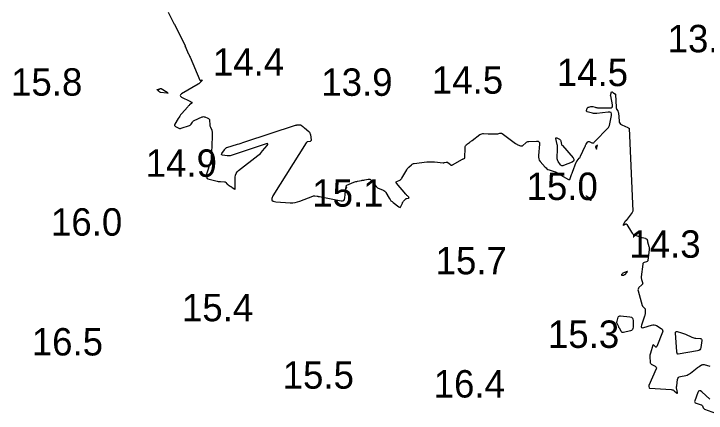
# Model space of a CAD drawing. Extents: x 3040093 to 3056816, y 408076 to 509144.
# Drawn here: x 3044787 to 3044913.4, y 435077.3 to 435150.1 of the extents above; entities that cross this region are included whole.
import ezdxf

# ---------------------------------------------------------------- set-up
doc = ezdxf.new("R2010")
doc.units = 0
doc.layers.add('V-CHAN-CONT-EL15', color=7, linetype='Continuous')
doc.layers.add('V-TOPO-SOUN-0810', color=7, linetype='Continuous')

msp = doc.modelspace()

# ---------------------------------------------------------------- linework, layer by layer
at = {"layer": 'V-CHAN-CONT-EL15'}
for points in [[(3044815.18, 435150.41), (3044816.2, 435148.34), (3044816.21, 435148.33), (3044816.22, 435148.32), (3044816.24, 435148.31), (3044816.25, 435148.3), (3044816.31, 435148.26), (3044816.33, 435148.25), (3044816.34, 435148.24), (3044816.35, 435148.23), (3044816.36, 435148.22), (3044818.3, 435144.27), (3044818.31, 435144.27), (3044818.3, 435144.26), (3044818.3, 435144.25), (3044818.29, 435144.25), (3044818.26, 435144.23), (3044818.25, 435144.22), (3044818.25, 435144.22), (3044818.25, 435144.21), (3044818.25, 435144.2), (3044818.35, 435144.03), (3044818.36, 435144), (3044818.38, 435143.96), (3044818.4, 435143.93), (3044818.41, 435143.9), (3044818.86, 435142.92), (3044818.94, 435142.74), (3044819.02, 435142.56), (3044819.09, 435142.39), (3044819.17, 435142.21), (3044820.98, 435138.01), (3044821, 435137.97), (3044821.03, 435137.96), (3044821.06, 435137.95), (3044821.09, 435137.96), (3044821.29, 435138.05), (3044821.31, 435138.06), (3044821.32, 435138.06), (3044821.34, 435138.06), (3044821.35, 435138.05), (3044821.41, 435138), (3044821.42, 435137.99), (3044821.43, 435137.97), (3044821.42, 435137.96), (3044821.41, 435137.95), (3044820.91, 435137.47), (3044820.89, 435137.46), (3044820.87, 435137.44), (3044820.85, 435137.43), (3044820.83, 435137.42), (3044820.75, 435137.37), (3044820.74, 435137.36), (3044820.72, 435137.34), (3044820.7, 435137.33), (3044820.68, 435137.32), (3044817.61, 435135.52), (3044817.42, 435135.37), (3044817.36, 435135.23), (3044817.43, 435135.09), (3044817.63, 435134.95), (3044819.13, 435134.2), (3044819.18, 435134.18), (3044819.22, 435134.15), (3044819.27, 435134.13), (3044819.31, 435134.1), (3044819.49, 435133.99), (3044819.53, 435133.96), (3044819.54, 435133.93), (3044819.53, 435133.89), (3044819.5, 435133.86), (3044819.07, 435133.5), (3044818.99, 435133.42), (3044818.91, 435133.35), (3044818.83, 435133.27), (3044818.76, 435133.19), (3044817.62, 435131.89), (3044817.45, 435131.69), (3044817.3, 435131.49), (3044817.16, 435131.28), (3044817.02, 435131.06), (3044816.39, 435129.99), (3044816.34, 435129.87), (3044816.35, 435129.76), (3044816.4, 435129.67), (3044816.5, 435129.6), (3044817.01, 435129.32), (3044817.14, 435129.26), (3044817.27, 435129.24), (3044817.41, 435129.24), (3044817.54, 435129.27), (3044819.08, 435129.77), (3044819.18, 435129.81), (3044819.26, 435129.87), (3044819.34, 435129.93), (3044819.4, 435130.02), (3044819.62, 435130.38), (3044819.68, 435130.47), (3044819.75, 435130.54), (3044819.83, 435130.6), (3044819.92, 435130.65), (3044821.36, 435131.31), (3044821.49, 435131.36), (3044821.63, 435131.38), (3044821.76, 435131.37), (3044821.9, 435131.33), (3044822.44, 435131.1), (3044822.56, 435131.03), (3044822.65, 435130.94), (3044822.71, 435130.83), (3044822.73, 435130.7), (3044822.77, 435129.94), (3044822.79, 435129.81), (3044822.81, 435129.68), (3044822.85, 435129.55), (3044822.9, 435129.43), (3044823.13, 435128.93), (3044823.18, 435128.81), (3044823.21, 435128.68), (3044823.23, 435128.55), (3044823.23, 435128.41), (3044823.19, 435127.1), (3044823.18, 435126.83), (3044823.17, 435126.57), (3044823.16, 435126.31), (3044823.14, 435126.04), (3044823.03, 435123.88), (3044823.02, 435123.82), (3044823.02, 435123.76), (3044823.01, 435123.7), (3044823.01, 435123.64), (3044822.98, 435123.39), (3044822.97, 435123.33), (3044822.96, 435123.27), (3044822.94, 435123.21), (3044822.92, 435123.15), (3044822.2, 435120.87), (3044822.18, 435120.8), (3044822.17, 435120.72), (3044822.17, 435120.64), (3044822.18, 435120.56), (3044822.23, 435120.25), (3044822.25, 435120.18), (3044822.28, 435120.12), (3044822.34, 435120.08), (3044822.4, 435120.05), (3044824.13, 435119.61), (3044824.28, 435119.57), (3044824.43, 435119.55), (3044824.58, 435119.53), (3044824.73, 435119.52), (3044825.49, 435119.48), (3044825.56, 435119.48), (3044825.63, 435119.45), (3044825.68, 435119.42), (3044825.73, 435119.37), (3044825.92, 435119.15), (3044825.97, 435119.09), (3044826.02, 435119.04), (3044826.08, 435119), (3044826.14, 435118.95), (3044826.49, 435118.72), (3044826.57, 435118.66), (3044826.64, 435118.61), (3044826.72, 435118.56), (3044826.8, 435118.5), (3044827.24, 435118.2), (3044827.33, 435118.15), (3044827.39, 435118.16), (3044827.43, 435118.21), (3044827.44, 435118.3), (3044827.43, 435120.33), (3044827.46, 435120.69), (3044827.57, 435121.01), (3044827.76, 435121.29), (3044828.02, 435121.54), (3044831.53, 435124.26), (3044831.78, 435124.46), (3044832.01, 435124.67), (3044832.23, 435124.9), (3044832.43, 435125.13), (3044833.23, 435126.11), (3044833.37, 435126.31), (3044833.38, 435126.42), (3044833.27, 435126.45), (3044833.04, 435126.39), (3044826.66, 435124.29), (3044826.48, 435124.25), (3044826.3, 435124.22), (3044826.11, 435124.22), (3044825.93, 435124.23), (3044825.1, 435124.37), (3044824.98, 435124.4), (3044824.92, 435124.46), (3044824.92, 435124.55), (3044824.98, 435124.67), (3044825.45, 435125.34), (3044825.48, 435125.38), (3044825.51, 435125.42), (3044825.54, 435125.45), (3044825.57, 435125.49), (3044825.7, 435125.63), (3044825.74, 435125.67), (3044825.77, 435125.69), (3044825.82, 435125.72), (3044825.86, 435125.73), (3044827.82, 435126.33), (3044828.16, 435126.44), (3044828.5, 435126.55), (3044828.84, 435126.66), (3044829.18, 435126.77), (3044838.4, 435129.81), (3044838.49, 435129.83), (3044838.58, 435129.85), (3044838.68, 435129.87), (3044838.77, 435129.87), (3044839.16, 435129.89), (3044839.25, 435129.88), (3044839.33, 435129.86), (3044839.41, 435129.83), (3044839.48, 435129.79), (3044839.76, 435129.58), (3044839.83, 435129.52), (3044839.9, 435129.47), (3044839.97, 435129.41), (3044840.04, 435129.35), (3044840.84, 435128.65), (3044840.96, 435128.52), (3044841.06, 435128.37), (3044841.13, 435128.21), (3044841.17, 435128.03), (3044841.28, 435127.12), (3044841.28, 435127.03), (3044841.25, 435126.95), (3044841.19, 435126.9), (3044841.1, 435126.87), (3044840.68, 435126.8), (3044840.58, 435126.77), (3044840.5, 435126.72), (3044840.42, 435126.66), (3044840.36, 435126.58), (3044834.29, 435116.91), (3044834.09, 435116.47), (3044834.12, 435116.14), (3044834.37, 435115.93), (3044834.85, 435115.84), (3044837.48, 435115.68), (3044837.93, 435115.67), (3044838.37, 435115.72), (3044838.81, 435115.81), (3044839.23, 435115.96), (3044841.58, 435116.89), (3044841.68, 435116.92), (3044841.77, 435116.94), (3044841.87, 435116.94), (3044841.98, 435116.93), (3044842.38, 435116.87), (3044842.48, 435116.85), (3044842.59, 435116.84), (3044842.69, 435116.82), (3044842.79, 435116.8), (3044846.73, 435116.02), (3044847.01, 435116.01), (3044847.22, 435116.09), (3044847.36, 435116.27), (3044847.43, 435116.54), (3044847.62, 435118.42), (3044847.63, 435118.44), (3044847.64, 435118.45), (3044847.65, 435118.45), (3044847.67, 435118.45), (3044847.75, 435118.4), (3044847.76, 435118.39), (3044847.77, 435118.39), (3044847.78, 435118.4), (3044847.77, 435118.42), (3044847.7, 435118.71), (3044847.7, 435118.77), (3044847.71, 435118.81), (3044847.74, 435118.84), (3044847.79, 435118.87), (3044849.1, 435119.4), (3044849.26, 435119.46), (3044849.43, 435119.52), (3044849.59, 435119.56), (3044849.76, 435119.6), (3044850.46, 435119.74), (3044850.61, 435119.77), (3044850.77, 435119.8), (3044850.92, 435119.82), (3044851.08, 435119.85), (3044851.69, 435119.97), (3044851.84, 435119.98), (3044851.97, 435119.95), (3044852.09, 435119.89), (3044852.2, 435119.78), (3044853.13, 435118.64), (3044853.25, 435118.51), (3044853.39, 435118.4), (3044853.54, 435118.31), (3044853.71, 435118.24), (3044854.41, 435117.99), (3044854.57, 435117.91), (3044854.71, 435117.81), (3044854.83, 435117.69), (3044854.94, 435117.54), (3044855.55, 435116.48), (3044855.69, 435116.26), (3044855.85, 435116.05), (3044856.04, 435115.87), (3044856.24, 435115.7), (3044857.3, 435114.9), (3044857.41, 435114.84), (3044857.5, 435114.83), (3044857.58, 435114.88), (3044857.65, 435114.99), (3044857.93, 435115.6), (3044857.98, 435115.69), (3044858.03, 435115.78), (3044858.09, 435115.86), (3044858.16, 435115.94), (3044858.46, 435116.29), (3044858.52, 435116.34), (3044858.58, 435116.39), (3044858.65, 435116.42), (3044858.73, 435116.45), (3044859.05, 435116.52), (3044859.12, 435116.54), (3044859.15, 435116.57), (3044859.14, 435116.62), (3044859.1, 435116.67), (3044858.84, 435116.96), (3044858.77, 435117.02), (3044858.71, 435117.09), (3044858.65, 435117.16), (3044858.59, 435117.23), (3044856.84, 435119.22), (3044856.77, 435119.32), (3044856.76, 435119.41), (3044856.81, 435119.49), (3044856.91, 435119.56), (3044857.44, 435119.8), (3044857.56, 435119.87), (3044857.67, 435119.95), (3044857.77, 435120.05), (3044857.85, 435120.17), (3044858.75, 435121.7), (3044858.83, 435121.83), (3044858.92, 435121.95), (3044859.02, 435122.07), (3044859.13, 435122.18), (3044859.58, 435122.61), (3044859.7, 435122.7), (3044859.82, 435122.77), (3044859.96, 435122.82), (3044860.11, 435122.85), (3044862.37, 435123.11), (3044862.49, 435123.12), (3044862.61, 435123.13), (3044862.73, 435123.13), (3044862.85, 435123.13), (3044863.33, 435123.13), (3044863.45, 435123.13), (3044863.57, 435123.12), (3044863.69, 435123.12), (3044863.81, 435123.11), (3044865.35, 435122.98), (3044865.43, 435122.98), (3044865.5, 435122.98), (3044865.58, 435122.99), (3044865.65, 435123.01), (3044865.95, 435123.09), (3044866.03, 435123.1), (3044866.09, 435123.09), (3044866.16, 435123.07), (3044866.22, 435123.03), (3044866.69, 435122.62), (3044866.79, 435122.55), (3044866.89, 435122.52), (3044867, 435122.53), (3044867.11, 435122.58), (3044868.9, 435123.6), (3044868.93, 435123.62), (3044868.96, 435123.63), (3044869, 435123.64), (3044869.03, 435123.66), (3044869.19, 435123.72), (3044869.2, 435123.72), (3044869.22, 435123.73), (3044869.23, 435123.74), (3044869.24, 435123.75), (3044869.29, 435123.78), (3044869.3, 435123.79), (3044869.31, 435123.8), (3044869.32, 435123.82), (3044869.32, 435123.83), (3044869.4, 435125.76), (3044869.42, 435125.91), (3044869.47, 435126.05), (3044869.55, 435126.17), (3044869.66, 435126.28), (3044870.16, 435126.67), (3044870.28, 435126.76), (3044870.41, 435126.86), (3044870.53, 435126.95), (3044870.66, 435127.05), (3044872.1, 435128.09), (3044872.25, 435128.19), (3044872.42, 435128.25), (3044872.59, 435128.29), (3044872.77, 435128.29), (3044873.58, 435128.25), (3044873.73, 435128.25), (3044873.89, 435128.24), (3044874.04, 435128.23), (3044874.2, 435128.23), (3044874.91, 435128.21), (3044875.02, 435128.21), (3044875.12, 435128.22), (3044875.23, 435128.23), (3044875.33, 435128.26), (3044875.74, 435128.36), (3044875.85, 435128.38), (3044875.94, 435128.37), (3044876.03, 435128.34), (3044876.12, 435128.29), (3044878.59, 435126.49), (3044878.69, 435126.42), (3044878.8, 435126.36), (3044878.91, 435126.3), (3044879.03, 435126.25), (3044879.5, 435126.06), (3044879.62, 435126.03), (3044879.73, 435126.03), (3044879.83, 435126.07), (3044879.93, 435126.14), (3044880.45, 435126.61), (3044880.57, 435126.71), (3044880.7, 435126.78), (3044880.85, 435126.83), (3044881, 435126.85), (3044882.44, 435126.93), (3044882.69, 435126.91), (3044882.87, 435126.81), (3044882.96, 435126.64), (3044882.97, 435126.38), (3044882.77, 435124.28), (3044882.77, 435123.98), (3044882.82, 435123.71), (3044882.93, 435123.45), (3044883.1, 435123.21), (3044883.99, 435122.17), (3044884.15, 435122.01), (3044884.32, 435121.87), (3044884.51, 435121.76), (3044884.72, 435121.68), (3044885.82, 435121.32), (3044885.91, 435121.29), (3044886.01, 435121.24), (3044886.1, 435121.2), (3044886.18, 435121.14), (3044886.52, 435120.92), (3044886.61, 435120.86), (3044886.7, 435120.81), (3044886.78, 435120.75), (3044886.87, 435120.7), (3044888.23, 435119.93), (3044888.35, 435119.88), (3044888.45, 435119.89), (3044888.53, 435119.95), (3044888.58, 435120.07), (3044888.76, 435120.65), (3044888.81, 435120.8), (3044888.85, 435120.94), (3044888.9, 435121.09), (3044888.96, 435121.23), (3044889.67, 435123.08), (3044889.68, 435123.1), (3044889.7, 435123.12), (3044889.71, 435123.14), (3044889.72, 435123.16), (3044889.78, 435123.24), (3044889.8, 435123.26), (3044889.81, 435123.28), (3044889.83, 435123.3), (3044889.85, 435123.32), (3044890.23, 435123.79), (3044890.3, 435123.87), (3044890.36, 435123.96), (3044890.41, 435124.05), (3044890.46, 435124.15), (3044891.28, 435125.97), (3044891.33, 435126.07), (3044891.38, 435126.17), (3044891.43, 435126.27), (3044891.49, 435126.36), (3044891.73, 435126.73), (3044891.79, 435126.81), (3044891.87, 435126.85), (3044891.96, 435126.86), (3044892.05, 435126.83), (3044892.53, 435126.62), (3044892.65, 435126.58), (3044892.75, 435126.58), (3044892.85, 435126.62), (3044892.94, 435126.69), (3044895.56, 435129.38)], [(3044895.56, 435129.38), (3044895.58, 435129.41), (3044895.72, 435129.74), (3044895.82, 435130.09), (3044896.1, 435131.57), (3044896.12, 435131.89), (3044896.03, 435132.1), (3044895.82, 435132.21), (3044895.5, 435132.22), (3044893.44, 435131.96), (3044893.24, 435131.94), (3044893.04, 435131.94), (3044892.84, 435131.97), (3044892.65, 435132.01), (3044891.67, 435132.26), (3044891.59, 435132.3), (3044891.54, 435132.35), (3044891.52, 435132.42), (3044891.54, 435132.51), (3044891.68, 435132.9), (3044891.72, 435132.98), (3044891.77, 435133.05), (3044891.85, 435133.1), (3044891.94, 435133.13), (3044892.33, 435133.22), (3044892.43, 435133.24), (3044892.52, 435133.24), (3044892.62, 435133.23), (3044892.71, 435133.21), (3044893.13, 435133.08), (3044893.24, 435133.05), (3044893.34, 435133.03), (3044893.44, 435133.02), (3044893.55, 435133.01), (3044895.82, 435132.96), (3044896.07, 435132.99), (3044896.24, 435133.1), (3044896.31, 435133.28), (3044896.3, 435133.54), (3044895.97, 435135.15), (3044895.95, 435135.23), (3044895.95, 435135.31), (3044895.96, 435135.4), (3044895.98, 435135.48), (3044896.11, 435135.87), (3044896.12, 435135.9), (3044896.14, 435135.92), (3044896.17, 435135.92), (3044896.2, 435135.9), (3044896.34, 435135.79), (3044896.37, 435135.76), (3044896.41, 435135.74), (3044896.44, 435135.71), (3044896.48, 435135.69), (3044896.72, 435135.56), (3044896.77, 435135.53), (3044896.81, 435135.49), (3044896.83, 435135.44), (3044896.84, 435135.39), (3044896.93, 435133.11), (3044896.94, 435133.01), (3044896.97, 435132.92), (3044897, 435132.84), (3044897.04, 435132.76), (3044897.25, 435132.44), (3044897.29, 435132.36), (3044897.33, 435132.27), (3044897.35, 435132.18), (3044897.37, 435132.09), (3044897.49, 435130.58), (3044897.53, 435130.36), (3044897.63, 435130.17), (3044897.77, 435130.02), (3044897.96, 435129.9), (3044899.08, 435129.38), (3044899.17, 435129.34), (3044899.26, 435129.29), (3044899.32, 435129.25)], [(3044899.32, 435129.25), (3044900, 435114.15), (3044899.87, 435113.91), (3044898.79, 435112.46), (3044898.77, 435112.43), (3044898.75, 435112.41), (3044898.73, 435112.39), (3044898.71, 435112.38), (3044898.62, 435112.3), (3044898.6, 435112.28), (3044898.58, 435112.26), (3044898.56, 435112.24), (3044898.55, 435112.22), (3044898.24, 435111.66), (3044898.21, 435111.59), (3044898.21, 435111.55), (3044898.25, 435111.55), (3044898.31, 435111.58), (3044898.65, 435111.77), (3044898.73, 435111.8), (3044898.8, 435111.8), (3044898.87, 435111.77), (3044898.92, 435111.7), (3044899.75, 435110.28), (3044899.87, 435110.12), (3044900, 435109.98), (3044900.16, 435109.87), (3044900.33, 435109.79), (3044901.25, 435109.46), (3044901.36, 435109.42), (3044901.47, 435109.38), (3044901.58, 435109.35), (3044901.69, 435109.33), (3044902.29, 435109.19), (3044902.33, 435109.18), (3044902.37, 435109.17), (3044902.4, 435109.15), (3044902.43, 435109.12), (3044902.55, 435109.02), (3044902.58, 435108.99), (3044902.6, 435108.96), (3044902.61, 435108.92), (3044902.62, 435108.89), (3044902.65, 435108.73), (3044902.65, 435108.69), (3044902.66, 435108.65), (3044902.67, 435108.61), (3044902.68, 435108.57), (3044902.93, 435107.71), (3044902.97, 435107.55), (3044902.99, 435107.39), (3044903, 435107.23), (3044902.99, 435107.07), (3044902.75, 435105.21), (3044902.73, 435105.1), (3044902.68, 435105.02), (3044902.6, 435104.95), (3044902.5, 435104.91), (3044902.06, 435104.77), (3044901.96, 435104.73), (3044901.88, 435104.66), (3044901.83, 435104.58), (3044901.8, 435104.47), (3044901.53, 435102.17), (3044901.52, 435102.04), (3044901.52, 435101.91), (3044901.55, 435101.78), (3044901.58, 435101.65), (3044901.77, 435101.15), (3044901.8, 435101.03), (3044901.79, 435100.92), (3044901.74, 435100.82), (3044901.66, 435100.72), (3044901.11, 435100.2), (3044901.01, 435100.08), (3044900.95, 435099.94), (3044900.93, 435099.79), (3044900.95, 435099.63), (3044901.71, 435096.96), (3044901.74, 435096.88), (3044901.78, 435096.81), (3044901.83, 435096.74), (3044901.88, 435096.68), (3044902.13, 435096.45), (3044902.19, 435096.39), (3044902.23, 435096.32), (3044902.25, 435096.25), (3044902.25, 435096.16), (3044902.24, 435095.51), (3044902.23, 435095.38), (3044902.21, 435095.24), (3044902.18, 435095.11), (3044902.14, 435094.98), (3044901.59, 435093.35), (3044901.53, 435093.09), (3044901.58, 435092.93), (3044901.74, 435092.87), (3044902, 435092.92), (3044903.43, 435093.37), (3044903.66, 435093.42), (3044903.89, 435093.41), (3044904.11, 435093.36), (3044904.32, 435093.26), (3044905.17, 435092.76), (3044905.34, 435092.63), (3044905.44, 435092.46), (3044905.46, 435092.27), (3044905.41, 435092.06), (3044904.35, 435089.45), (3044904.31, 435089.38), (3044904.26, 435089.35), (3044904.2, 435089.36), (3044904.14, 435089.41), (3044903.86, 435089.72), (3044903.8, 435089.78), (3044903.74, 435089.79), (3044903.69, 435089.76), (3044903.66, 435089.68), (3044903.21, 435088.23), (3044903.16, 435088.05), (3044903.13, 435087.86), (3044903.11, 435087.67), (3044903.12, 435087.48), (3044903.17, 435086.66), (3044903.19, 435086.5), (3044903.26, 435086.37), (3044903.35, 435086.26), (3044903.49, 435086.17), (3044904.08, 435085.85), (3044904.21, 435085.77), (3044904.28, 435085.66), (3044904.29, 435085.53), (3044904.25, 435085.39), (3044902.91, 435082.34), (3044902.9, 435082.3), (3044902.89, 435082.26), (3044902.89, 435082.21), (3044902.9, 435082.17), (3044902.97, 435081.93), (3044902.97, 435081.92), (3044902.98, 435081.91), (3044902.99, 435081.9), (3044903, 435081.9), (3044903.06, 435081.88), (3044903.07, 435081.88), (3044903.09, 435081.88), (3044903.1, 435081.87), (3044903.12, 435081.87), (3044907.01, 435081.6), (3044907.16, 435081.58), (3044907.29, 435081.53), (3044907.41, 435081.47), (3044907.52, 435081.38), (3044907.96, 435080.99), (3044908.05, 435080.93), (3044908.11, 435080.92), (3044908.14, 435080.97), (3044908.13, 435081.09), (3044908.02, 435081.68), (3044907.99, 435081.82), (3044907.98, 435081.97), (3044907.99, 435082.12), (3044908, 435082.26), (3044908.15, 435083.41), (3044908.21, 435083.62), (3044908.32, 435083.79), (3044908.48, 435083.91), (3044908.69, 435083.99), (3044909.66, 435084.19), (3044909.9, 435084.25), (3044910.12, 435084.34), (3044910.33, 435084.46), (3044910.53, 435084.6), (3044911.72, 435085.55), (3044911.82, 435085.63), (3044911.92, 435085.7), (3044912.03, 435085.77), (3044912.13, 435085.83), (3044912.56, 435086.09), (3044912.67, 435086.14), (3044912.79, 435086.17), (3044912.9, 435086.17), (3044913.02, 435086.15), (3044914.08, 435085.86)], [(3044893.57, 435126.18), (3044893.23, 435125.93), (3044893.2, 435125.9), (3044893.19, 435125.87), (3044893.18, 435125.83), (3044893.2, 435125.79), (3044893.28, 435125.61), (3044893.3, 435125.57), (3044893.32, 435125.53), (3044893.35, 435125.49), (3044893.38, 435125.45), (3044893.57, 435126.18)], [(3044914.07, 435079.85), (3044912.58, 435081.21), (3044912.35, 435081.36), (3044912.16, 435081.39), (3044912, 435081.28), (3044911.87, 435081.04), (3044911.3, 435079.57), (3044911.27, 435079.41), (3044911.29, 435079.28), (3044911.38, 435079.18), (3044911.53, 435079.11), (3044912.46, 435078.83), (3044912.54, 435078.8), (3044912.61, 435078.75), (3044912.66, 435078.69), (3044912.7, 435078.61), (3044912.84, 435078.28), (3044912.88, 435078.2), (3044912.93, 435078.13), (3044913, 435078.08), (3044913.08, 435078.05), (3044915.08, 435077.3)]]:
    msp.add_lwpolyline(points, dxfattribs=at)
for points in [[(3044813.76, 435135.8), (3044813.72, 435135.81), (3044813.69, 435135.82), (3044813.66, 435135.85), (3044813.53, 435135.95), (3044813.5, 435135.97), (3044813.47, 435136), (3044813.44, 435136.03), (3044813.41, 435136.06), (3044813.19, 435136.29), (3044813.17, 435136.32), (3044813.17, 435136.34), (3044813.19, 435136.35), (3044813.22, 435136.35), (3044813.41, 435136.36), (3044813.45, 435136.36), (3044813.49, 435136.37), (3044813.53, 435136.39), (3044813.57, 435136.41), (3044813.72, 435136.5), (3044813.76, 435136.52), (3044813.8, 435136.53), (3044813.84, 435136.52), (3044813.88, 435136.5), (3044815.02, 435135.83), (3044815.15, 435135.74), (3044815.18, 435135.69), (3044815.12, 435135.66), (3044814.96, 435135.67), (3044813.8, 435135.79)], [(3044886.96, 435126.4), (3044887, 435126.3), (3044887.06, 435126.2), (3044887.13, 435126.12), (3044889.08, 435123.86), (3044889.23, 435123.63), (3044889.25, 435123.42), (3044889.14, 435123.24), (3044888.9, 435123.1), (3044887.37, 435122.46), (3044887.21, 435122.42), (3044887.06, 435122.43), (3044886.93, 435122.49), (3044886.81, 435122.61), (3044886.38, 435123.19), (3044886.29, 435123.34), (3044886.23, 435123.5), (3044886.19, 435123.67), (3044886.19, 435123.85), (3044886.26, 435125.42), (3044886.26, 435125.64), (3044886.25, 435125.87), (3044886.23, 435126.09), (3044886.19, 435126.31), (3044885.96, 435127.38), (3044885.95, 435127.48), (3044885.97, 435127.53), (3044886.03, 435127.54), (3044886.13, 435127.51), (3044886.6, 435127.28), (3044886.69, 435127.22), (3044886.76, 435127.15), (3044886.81, 435127.06), (3044886.84, 435126.96), (3044886.93, 435126.51)], [(3044892.32, 435116.09), (3044892.32, 435116.09), (3044892.31, 435116.09), (3044892.3, 435116.1), (3044892.27, 435116.13), (3044892.26, 435116.14), (3044892.25, 435116.15), (3044892.24, 435116.16), (3044892.23, 435116.17), (3044891.55, 435116.85), (3044891.5, 435116.9), (3044891.48, 435116.93), (3044891.51, 435116.92), (3044891.58, 435116.88), (3044892.04, 435116.57), (3044892.08, 435116.55), (3044892.12, 435116.52), (3044892.15, 435116.49), (3044892.18, 435116.45), (3044892.33, 435116.27), (3044892.34, 435116.26), (3044892.35, 435116.24), (3044892.35, 435116.22), (3044892.35, 435116.2), (3044892.33, 435116.1)], [(3044898.26, 435102.42), (3044898.24, 435102.41), (3044898.22, 435102.4), (3044898.19, 435102.4), (3044898.02, 435102.38), (3044897.99, 435102.38), (3044897.97, 435102.39), (3044897.97, 435102.41), (3044897.97, 435102.43), (3044897.99, 435102.56), (3044898, 435102.59), (3044898.01, 435102.62), (3044898.02, 435102.65), (3044898.04, 435102.67), (3044898.13, 435102.78), (3044898.16, 435102.81), (3044898.18, 435102.83), (3044898.21, 435102.85), (3044898.24, 435102.86), (3044898.87, 435103.13), (3044898.96, 435103.16), (3044899, 435103.15), (3044898.99, 435103.11), (3044898.93, 435103.04), (3044898.46, 435102.52), (3044898.44, 435102.5), (3044898.42, 435102.49), (3044898.4, 435102.47), (3044898.38, 435102.46), (3044898.29, 435102.42)], [(3044897.53, 435092.83), (3044897.47, 435092.94), (3044897.42, 435093.05), (3044897.36, 435093.17), (3044897.15, 435093.62), (3044897.1, 435093.74), (3044897.08, 435093.86), (3044897.09, 435093.98), (3044897.11, 435094.1), (3044897.33, 435094.79), (3044897.4, 435094.92), (3044897.49, 435095.01), (3044897.61, 435095.06), (3044897.76, 435095.06), (3044899.47, 435094.85), (3044899.73, 435094.78), (3044899.91, 435094.65), (3044900.01, 435094.45), (3044900.05, 435094.19), (3044900.05, 435092.96), (3044900.02, 435092.73), (3044899.92, 435092.54), (3044899.77, 435092.4), (3044899.55, 435092.32), (3044898.3, 435092.02), (3044898.18, 435092), (3044898.06, 435092.03), (3044897.97, 435092.09), (3044897.89, 435092.2), (3044897.6, 435092.72)], [(3044910.93, 435091.07), (3044911.11, 435091.01), (3044911.3, 435090.98), (3044911.49, 435090.96), (3044912.26, 435090.93), (3044912.42, 435090.9), (3044912.53, 435090.82), (3044912.59, 435090.7), (3044912.59, 435090.53), (3044912.41, 435089.29), (3044912.34, 435089.04), (3044912.21, 435088.86), (3044912.03, 435088.73), (3044911.79, 435088.65), (3044908.25, 435088.07), (3044908.2, 435088.07), (3044908.17, 435088.08), (3044908.14, 435088.11), (3044908.12, 435088.15), (3044908.07, 435088.33), (3044908.05, 435088.38), (3044908.04, 435088.42), (3044908.03, 435088.47), (3044908.03, 435088.52), (3044907.77, 435091.88), (3044907.78, 435092.05), (3044907.84, 435092.15), (3044907.96, 435092.19), (3044908.12, 435092.17), (3044908.89, 435091.97), (3044909.08, 435091.91), (3044909.27, 435091.85), (3044909.45, 435091.77), (3044909.63, 435091.69), (3044910.75, 435091.14)]]:
    msp.add_lwpolyline(points, close=True, dxfattribs=at)

# ---------------------------------------------------------------- texts
at = {"layer": 'V-TOPO-SOUN-0810'}
for s, p in [('13.9 ', (3044906.35, 435143.11)), ('14.4 ', (3044823.35, 435138.84)), ('14.5 ', (3044886.11, 435136.94)), ('15.8 ', (3044786.5, 435135.2)), ('13.9 ', (3044843.13, 435135.17)), ('14.5 ', (3044863.31, 435135.56)), ('14.9 ', (3044811.08, 435120.4)), ('15.0 ', (3044880.6, 435116.17)), ('15.1 ', (3044841.49, 435114.96)), ('16.0 ', (3044793.79, 435109.67)), ('14.3 ', (3044899.36, 435105.64)), ('15.7 ', (3044864, 435102.62)), ('15.4 ', (3044817.7, 435094.06)), ('15.3 ', (3044884.5, 435089.2)), ('16.5 ', (3044790.28, 435087.82)), ('15.5 ', (3044836.08, 435081.76)), ('16.4 ', (3044863.64, 435080.15))]:
    msp.add_text(s, height=5, dxfattribs=at).set_placement(p)

doc.saveas('drawing.dxf')
